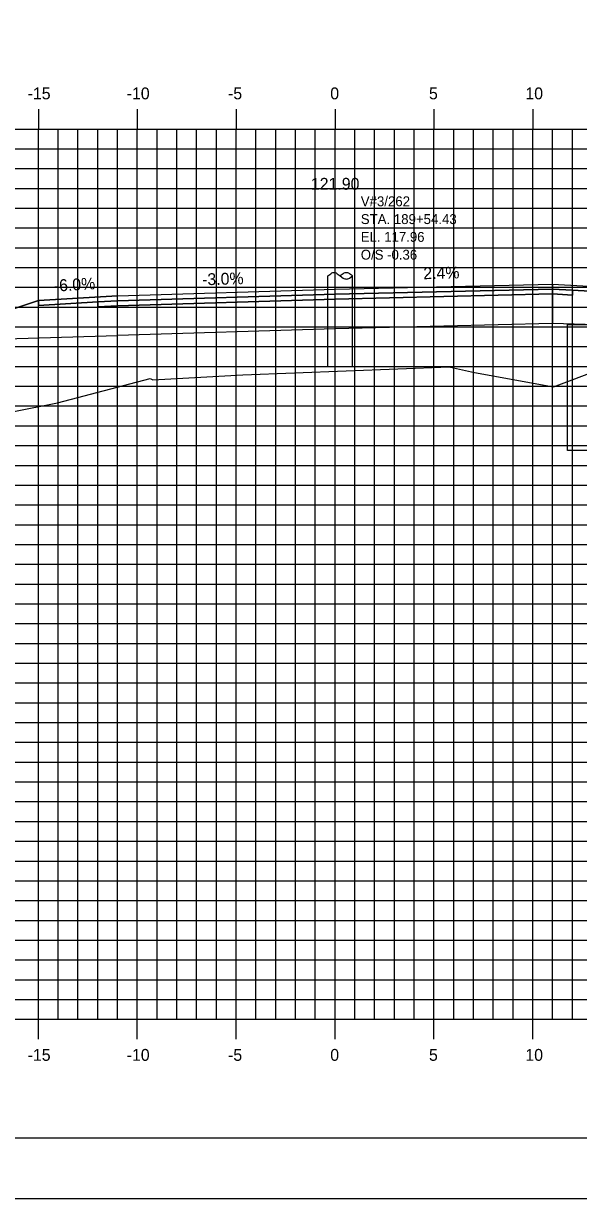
# Model space of a CAD drawing. Extents: x 850598 to 870284, y 366541 to 366651.
# Drawn here: x 861501.2 to 861529.3, y 366541.2 to 366600.6 of the extents above; entities that cross this region are included whole.
import ezdxf

# ---------------------------------------------------------------- set-up
doc = ezdxf.new("R2010")
doc.units = 0
for name, color, linetype in [('ANNOTATION', 7, 'Continuous'), ('BORDER', 7, 'Continuous'), ('D_Drainage_Underdrain', 7, 'Continuous'), ('D_Roadway_Centerline', 7, 'Continuous'), ('D_Roadway_Centerline_Text', 7, 'Continuous'), ('D_Roadway_Edge_Shoulder', 7, 'Continuous'), ('D_Roadway_Edge_TW', 7, 'Continuous'), ('D_Roadway_Pavement', 7, 'Continuous'), ('D_Roadway_SlopeLines', 7, 'Continuous'), ('D_Roadway_SubGrade', 7, 'Continuous'), ('D_Text_Monospaced', 7, 'Continuous'), ('H_V ANNOTATION', 7, 'Continuous'), ('MAJOR', 7, 'Continuous'), ('MINOR', 7, 'Continuous'), ('PLOT BOUNDARY', 7, 'Continuous'), ('S_Roadway_Centerline', 7, 'Continuous'), ('S_Utilities_Pole_Joint', 7, 'Continuous')]:
    doc.layers.add(name, color=color, linetype=linetype)

msp = doc.modelspace()

# ---------------------------------------------------------------- linework, layer by layer
at = {"layer": 'BORDER'}
msp.add_line((861471.968, 366544.225), (861631.968, 366544.225), dxfattribs=at)
at = {"layer": 'D_Drainage_Underdrain'}
msp.add_lwpolyline([(861530.968, 366585.305), (861530.968, 366578.969), (861528.718, 366578.969), (861528.718, 366585.35)], close=True, dxfattribs=at)
at = {"layer": 'D_Roadway_Centerline'}
msp.add_lwpolyline([(861477.85, 366578.514), (861491.968, 366583.22), (861495.77, 366584.487), (861501.968, 366586.553), (861505.968, 366586.793), (861516.968, 366587.123), (861527.968, 366587.387), (861531.968, 366587.163), (861533.968, 366587.051), (861540.047, 366585.025), (861579.213, 366573.225), (861589.267, 366570.196), (861599.129, 366567.225), (861603.129, 366567.225)], dxfattribs=at)
at = {"layer": 'D_Roadway_Edge_Shoulder'}
for points in [[(861527.968, 366587.387), (861531.968, 366587.163), (861531.968, 366587.163), (861533.968, 366587.051), (861533.968, 366586.801), (861528.968, 366587.081), (861527.968, 366587.137)], [(861505.968, 366586.793), (861501.968, 366586.553), (861501.968, 366586.303), (861504.968, 366586.483), (861505.968, 366586.543)]]:
    msp.add_lwpolyline(points, close=True, dxfattribs=at)
at = {"layer": 'D_Roadway_Edge_TW'}
msp.add_lwpolyline([(861505.968, 366586.543), (861505.968, 366586.793), (861516.968, 366587.123), (861527.968, 366587.387), (861527.968, 366587.137), (861516.968, 366586.873)], close=True, dxfattribs=at)
at = {"layer": 'D_Roadway_Pavement'}
for points in [[(861505.968, 366586.293), (861505.968, 366586.543), (861516.968, 366586.873), (861527.968, 366587.137), (861527.968, 366586.887), (861516.968, 366586.623)], [(861527.968, 366587.137), (861528.968, 366587.081), (861528.968, 366586.831), (861527.968, 366586.887)], [(861505.968, 366586.543), (861504.968, 366586.483), (861504.968, 366586.233), (861505.968, 366586.293)]]:
    msp.add_lwpolyline(points, close=True, dxfattribs=at)
at = {"layer": 'D_Roadway_SlopeLines'}
msp.add_lwpolyline([(861505.968, 366586.793), (861501.968, 366586.553), (861491.968, 366583.22)], dxfattribs=at)
at = {"layer": 'D_Roadway_SubGrade'}
for points in [[(861505.968, 366584.793), (861505.968, 366586.293), (861516.968, 366586.623), (861527.968, 366586.887), (861527.968, 366585.387), (861516.968, 366585.123)], [(861527.968, 366586.887), (861528.968, 366586.831), (861528.968, 366587.081), (861533.968, 366586.801), (861533.968, 366587.051), (861540.047, 366585.025), (861527.968, 366585.387)], [(861505.968, 366586.293), (861504.968, 366586.233), (861504.968, 366586.483), (861501.968, 366586.303), (861501.968, 366586.553), (861495.77, 366584.487), (861505.968, 366584.793)]]:
    msp.add_lwpolyline(points, close=True, dxfattribs=at)
at = {"layer": 'MAJOR'}
for p, q in [((861501.968, 366596.227), (861501.968, 366595.225)), ((861501.968, 366596.227), (861501.968, 366595.225)), ((861506.968, 366596.227), (861506.968, 366595.225)), ((861506.968, 366596.227), (861506.968, 366595.225)), ((861511.968, 366596.227), (861511.968, 366595.225)), ((861511.968, 366596.227), (861511.968, 366595.225)), ((861516.968, 366596.227), (861516.968, 366595.225)), ((861516.968, 366596.227), (861516.968, 366595.225)), ((861521.968, 366596.227), (861521.968, 366595.225)), ((861521.968, 366596.227), (861521.968, 366595.225)), ((861526.968, 366596.227), (861526.968, 366595.225)), ((861526.968, 366596.227), (861526.968, 366595.225)), ((861476.968, 366595.225), (861616.968, 366595.225)), ((861476.968, 366595.225), (861616.968, 366595.225)), ((861476.968, 366595.225), (861616.968, 366595.225)), ((861476.968, 366595.225), (861616.968, 366595.225)), ((861501.968, 366550.225), (861501.968, 366595.225)), ((861501.968, 366550.225), (861501.968, 366595.225)), ((861506.968, 366550.225), (861506.968, 366595.225)), ((861506.968, 366550.225), (861506.968, 366595.225)), ((861511.968, 366550.225), (861511.968, 366595.225)), ((861511.968, 366550.225), (861511.968, 366595.225)), ((861516.968, 366550.225), (861516.968, 366595.225)), ((861516.968, 366550.225), (861516.968, 366595.225)), ((861521.968, 366550.225), (861521.968, 366595.225)), ((861521.968, 366550.225), (861521.968, 366595.225)), ((861526.968, 366550.225), (861526.968, 366595.225)), ((861526.968, 366550.225), (861526.968, 366595.225)), ((861476.968, 366590.225), (861616.968, 366590.225)), ((861476.968, 366590.225), (861616.968, 366590.225)), ((861476.968, 366585.225), (861616.968, 366585.225)), ((861476.968, 366585.225), (861616.968, 366585.225)), ((861476.968, 366580.225), (861616.968, 366580.225)), ((861476.968, 366580.225), (861616.968, 366580.225)), ((861476.968, 366575.225), (861616.968, 366575.225)), ((861476.968, 366575.225), (861616.968, 366575.225)), ((861476.968, 366570.225), (861616.968, 366570.225)), ((861476.968, 366570.225), (861616.968, 366570.225)), ((861476.968, 366565.225), (861616.968, 366565.225)), ((861476.968, 366565.225), (861616.968, 366565.225)), ((861476.968, 366560.225), (861616.968, 366560.225)), ((861476.968, 366560.225), (861616.968, 366560.225)), ((861476.968, 366555.225), (861616.968, 366555.225)), ((861476.968, 366555.225), (861616.968, 366555.225)), ((861476.968, 366550.225), (861616.968, 366550.225)), ((861476.968, 366550.225), (861616.968, 366550.225)), ((861476.968, 366550.225), (861616.968, 366550.225)), ((861476.968, 366550.225), (861616.968, 366550.225)), ((861501.968, 366549.223), (861501.968, 366550.225)), ((861501.968, 366549.223), (861501.968, 366550.225)), ((861506.968, 366549.223), (861506.968, 366550.225)), ((861506.968, 366549.223), (861506.968, 366550.225)), ((861511.968, 366549.223), (861511.968, 366550.225)), ((861511.968, 366549.223), (861511.968, 366550.225)), ((861516.968, 366549.223), (861516.968, 366550.225)), ((861516.968, 366549.223), (861516.968, 366550.225)), ((861521.968, 366549.223), (861521.968, 366550.225)), ((861521.968, 366549.223), (861521.968, 366550.225)), ((861526.968, 366549.223), (861526.968, 366550.225)), ((861526.968, 366549.223), (861526.968, 366550.225))]:
    msp.add_line(p, q, dxfattribs=at)
at = {"layer": 'MINOR'}
for p, q in [((861502.968, 366550.225), (861502.968, 366595.225)), ((861502.968, 366550.225), (861502.968, 366595.225)), ((861503.968, 366550.225), (861503.968, 366595.225)), ((861503.968, 366550.225), (861503.968, 366595.225)), ((861504.968, 366550.225), (861504.968, 366595.225)), ((861504.968, 366550.225), (861504.968, 366595.225)), ((861505.968, 366550.225), (861505.968, 366595.225)), ((861505.968, 366550.225), (861505.968, 366595.225)), ((861507.968, 366550.225), (861507.968, 366595.225)), ((861507.968, 366550.225), (861507.968, 366595.225)), ((861508.968, 366550.225), (861508.968, 366595.225)), ((861508.968, 366550.225), (861508.968, 366595.225)), ((861509.968, 366550.225), (861509.968, 366595.225)), ((861509.968, 366550.225), (861509.968, 366595.225)), ((861510.968, 366550.225), (861510.968, 366595.225)), ((861510.968, 366550.225), (861510.968, 366595.225)), ((861512.968, 366550.225), (861512.968, 366595.225)), ((861512.968, 366550.225), (861512.968, 366595.225)), ((861513.968, 366550.225), (861513.968, 366595.225)), ((861513.968, 366550.225), (861513.968, 366595.225)), ((861514.968, 366550.225), (861514.968, 366595.225)), ((861514.968, 366550.225), (861514.968, 366595.225)), ((861515.968, 366550.225), (861515.968, 366595.225)), ((861515.968, 366550.225), (861515.968, 366595.225)), ((861517.968, 366550.225), (861517.968, 366595.225)), ((861517.968, 366550.225), (861517.968, 366595.225)), ((861518.968, 366550.225), (861518.968, 366595.225)), ((861518.968, 366550.225), (861518.968, 366595.225)), ((861519.968, 366550.225), (861519.968, 366595.225)), ((861519.968, 366550.225), (861519.968, 366595.225)), ((861520.968, 366550.225), (861520.968, 366595.225)), ((861520.968, 366550.225), (861520.968, 366595.225)), ((861522.968, 366550.225), (861522.968, 366595.225)), ((861522.968, 366550.225), (861522.968, 366595.225)), ((861523.968, 366550.225), (861523.968, 366595.225)), ((861523.968, 366550.225), (861523.968, 366595.225)), ((861524.968, 366550.225), (861524.968, 366595.225)), ((861524.968, 366550.225), (861524.968, 366595.225)), ((861525.968, 366550.225), (861525.968, 366595.225)), ((861525.968, 366550.225), (861525.968, 366595.225)), ((861527.968, 366550.225), (861527.968, 366595.225)), ((861527.968, 366550.225), (861527.968, 366595.225)), ((861528.968, 366550.225), (861528.968, 366595.225)), ((861528.968, 366550.225), (861528.968, 366595.225)), ((861476.968, 366594.225), (861616.968, 366594.225)), ((861476.968, 366594.225), (861616.968, 366594.225)), ((861476.968, 366593.225), (861616.968, 366593.225)), ((861476.968, 366593.225), (861616.968, 366593.225)), ((861476.968, 366592.225), (861616.968, 366592.225)), ((861476.968, 366592.225), (861616.968, 366592.225)), ((861476.968, 366591.225), (861616.968, 366591.225)), ((861476.968, 366591.225), (861616.968, 366591.225)), ((861476.968, 366589.225), (861616.968, 366589.225)), ((861476.968, 366589.225), (861616.968, 366589.225)), ((861476.968, 366588.225), (861616.968, 366588.225)), ((861476.968, 366588.225), (861616.968, 366588.225)), ((861476.968, 366587.225), (861616.968, 366587.225)), ((861476.968, 366587.225), (861616.968, 366587.225)), ((861476.968, 366586.225), (861616.968, 366586.225)), ((861476.968, 366586.225), (861616.968, 366586.225)), ((861476.968, 366584.225), (861616.968, 366584.225)), ((861476.968, 366584.225), (861616.968, 366584.225)), ((861476.968, 366583.225), (861616.968, 366583.225)), ((861476.968, 366583.225), (861616.968, 366583.225)), ((861476.968, 366582.225), (861616.968, 366582.225)), ((861476.968, 366582.225), (861616.968, 366582.225)), ((861476.968, 366581.225), (861616.968, 366581.225)), ((861476.968, 366581.225), (861616.968, 366581.225)), ((861476.968, 366579.225), (861616.968, 366579.225)), ((861476.968, 366579.225), (861616.968, 366579.225)), ((861476.968, 366578.225), (861616.968, 366578.225)), ((861476.968, 366578.225), (861616.968, 366578.225)), ((861476.968, 366577.225), (861616.968, 366577.225)), ((861476.968, 366577.225), (861616.968, 366577.225)), ((861476.968, 366576.225), (861616.968, 366576.225)), ((861476.968, 366576.225), (861616.968, 366576.225)), ((861476.968, 366574.225), (861616.968, 366574.225)), ((861476.968, 366574.225), (861616.968, 366574.225)), ((861476.968, 366573.225), (861616.968, 366573.225)), ((861476.968, 366573.225), (861616.968, 366573.225)), ((861476.968, 366572.225), (861616.968, 366572.225)), ((861476.968, 366572.225), (861616.968, 366572.225)), ((861476.968, 366571.225), (861616.968, 366571.225)), ((861476.968, 366571.225), (861616.968, 366571.225)), ((861476.968, 366569.225), (861616.968, 366569.225)), ((861476.968, 366569.225), (861616.968, 366569.225)), ((861476.968, 366568.225), (861616.968, 366568.225)), ((861476.968, 366568.225), (861616.968, 366568.225)), ((861476.968, 366567.225), (861616.968, 366567.225)), ((861476.968, 366567.225), (861616.968, 366567.225)), ((861476.968, 366566.225), (861616.968, 366566.225)), ((861476.968, 366566.225), (861616.968, 366566.225)), ((861476.968, 366564.225), (861616.968, 366564.225)), ((861476.968, 366564.225), (861616.968, 366564.225)), ((861476.968, 366563.225), (861616.968, 366563.225)), ((861476.968, 366563.225), (861616.968, 366563.225)), ((861476.968, 366562.225), (861616.968, 366562.225)), ((861476.968, 366562.225), (861616.968, 366562.225)), ((861476.968, 366561.225), (861616.968, 366561.225)), ((861476.968, 366561.225), (861616.968, 366561.225)), ((861476.968, 366559.225), (861616.968, 366559.225)), ((861476.968, 366559.225), (861616.968, 366559.225)), ((861476.968, 366558.225), (861616.968, 366558.225)), ((861476.968, 366558.225), (861616.968, 366558.225)), ((861476.968, 366557.225), (861616.968, 366557.225)), ((861476.968, 366557.225), (861616.968, 366557.225)), ((861476.968, 366556.225), (861616.968, 366556.225)), ((861476.968, 366556.225), (861616.968, 366556.225)), ((861476.968, 366554.225), (861616.968, 366554.225)), ((861476.968, 366554.225), (861616.968, 366554.225)), ((861476.968, 366553.225), (861616.968, 366553.225)), ((861476.968, 366553.225), (861616.968, 366553.225)), ((861476.968, 366552.225), (861616.968, 366552.225)), ((861476.968, 366552.225), (861616.968, 366552.225)), ((861476.968, 366551.225), (861616.968, 366551.225)), ((861476.968, 366551.225), (861616.968, 366551.225))]:
    msp.add_line(p, q, dxfattribs=at)
at = {"layer": 'PLOT BOUNDARY'}
msp.add_lwpolyline([(861463.875, 366541.166), (861633.875, 366541.166), (861633.875, 366651.166), (861463.875, 366651.166)], close=True, dxfattribs=at)
at = {"layer": 'S_Roadway_Centerline'}
msp.add_lwpolyline([(861476.968, 366578.478), (861491.197, 366579.06), (861502.931, 366581.386), (861507.614, 366582.62), (861507.755, 366582.543), (861512.309, 366582.803), (861522.762, 366583.198), (861522.799, 366583.192), (861524.016, 366582.918), (861528.01, 366582.2), (861532.762, 366583.971), (861534.536, 366584.604), (861536.504, 366585.051), (861537.238, 366585.235), (861538.141, 366585.307), (861540.979, 366585.491), (861549.907, 366585.754), (861552.226, 366585.83), (861558.573, 366585.806), (861563.053, 366585.81)], dxfattribs=at)
at = {"layer": 'S_Utilities_Pole_Joint'}
for p, q in [((861516.603, 366583.182), (861516.6, 366587.801)), ((861516.603, 366587.801), (861516.759, 366587.911)), ((861517.072, 366587.911), (861517.228, 366587.801)), ((861517.385, 366587.911), (861517.228, 366587.801)), ((861517.228, 366587.801), (861517.385, 366587.69)), ((861517.853, 366587.801), (861517.697, 366587.911)), ((861517.697, 366587.69), (861517.853, 366587.801)), ((861517.853, 366583.182), (861517.85, 366587.801))]:
    msp.add_line(p, q, dxfattribs=at)
for centre, start, end in [((861516.916, 366587.691), 90, 125.26439), ((861516.916, 366587.691), 54.73561, 90), ((861517.541, 366587.691), 90, 125.26439), ((861517.541, 366587.691), 54.73561, 90), ((861517.541, 366587.912), 234.73561, 270), ((861517.541, 366587.912), 270, 305.26439)]:
    msp.add_arc(centre, 0.271, start, end, dxfattribs=at)

# ---------------------------------------------------------------- texts
at = {"layer": 'ANNOTATION'}
for s, rotation, p in [('-3.0%', 1.71836, (861510.256, 366587.322)), ('2.4%', 1.37483, (861521.438, 366587.631)), ('-6.0%', 3.43363, (861502.765, 366587.003))]:
    msp.add_text(s, height=0.6, rotation=rotation, dxfattribs=at).set_placement(p)
at = {"layer": 'D_Roadway_Centerline'}
for s, p in [('C', (861516.962, 366587.123)), ('C', (861516.962, 366587.123)), ('L', (861516.968, 366587.116)), ('L', (861516.968, 366587.116))]:
    msp.add_text(s, height=0.0146, dxfattribs=at).set_placement(p)
at = {"layer": 'D_Roadway_Centerline_Text'}
msp.add_text('121.90', height=0.6, dxfattribs=at).set_placement((861515.748, 366592.155))
at = {"layer": 'D_Text_Monospaced'}
for s, height, p in [('V#3/262 ', 0.5, (861518.27, 366591.321)), ('STA. 189+54.43', 0.49998, (861518.27, 366590.421)), ('EL. 117.96', 0.498, (861518.271, 366589.523)), ('O/S -0.36', 0.498, (861518.271, 366588.623))]:
    msp.add_text(s, height=height, dxfattribs=at).set_placement(p)
at = {"layer": 'H_V ANNOTATION'}
for s, p in [('-15', (861501.425, 366596.725)), ('-10', (861506.433, 366596.725)), ('-5', (861511.558, 366596.725)), ('0', (861516.727, 366596.725)), ('5', (861521.719, 366596.725)), ('10', (861526.593, 366596.725)), ('-15', (861501.425, 366548.125)), ('-10', (861506.433, 366548.125)), ('-5', (861511.558, 366548.125)), ('0', (861516.727, 366548.125)), ('5', (861521.719, 366548.125)), ('10', (861526.593, 366548.125))]:
    msp.add_text(s, height=0.6, dxfattribs=at).set_placement(p)

doc.saveas('drawing.dxf')
